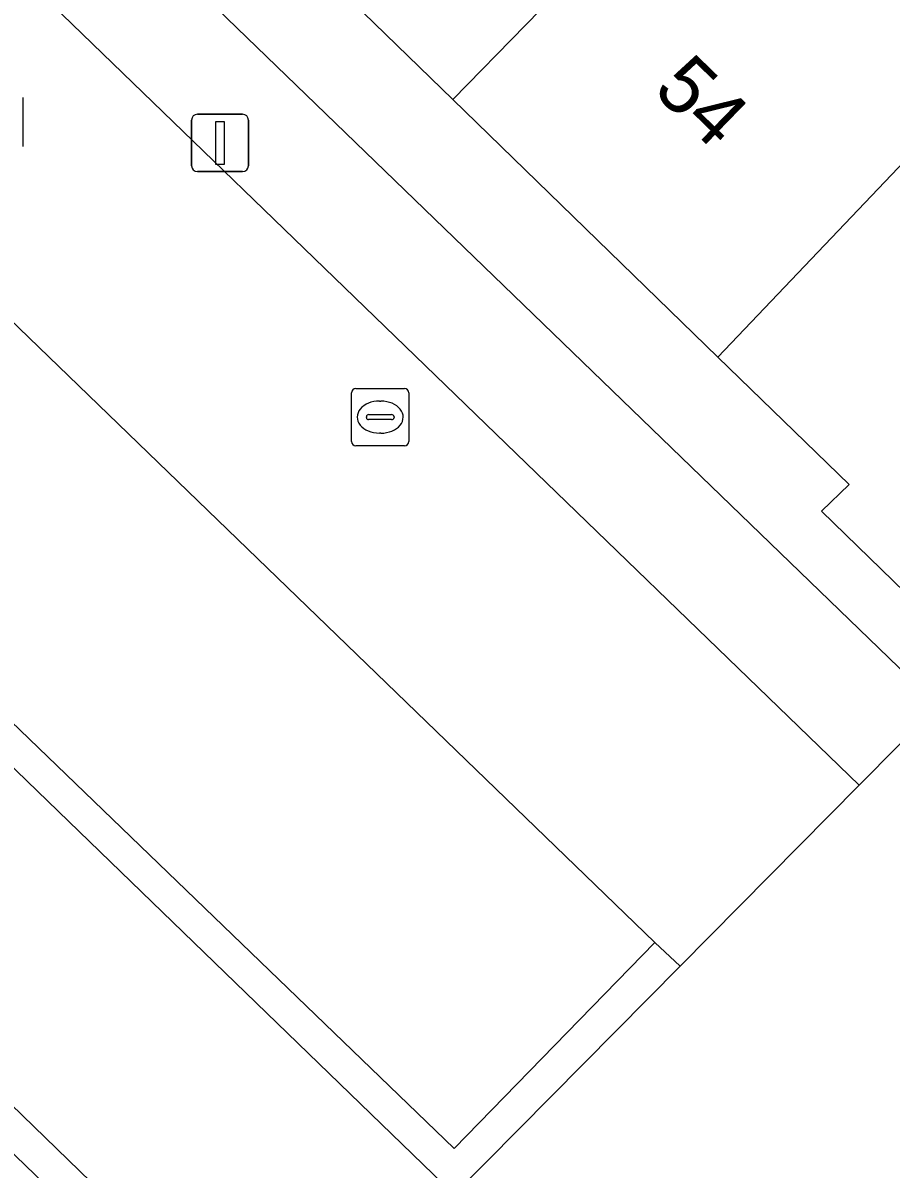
# Model space of a CAD drawing. Extents: x 160349 to 161355, y 381727 to 382854.
# Drawn here: x 160959.8 to 160974.95, y 382715.97 to 382735.96 of the extents above; entities that cross this region are included whole.
import ezdxf

# ---------------------------------------------------------------- set-up
doc = ezdxf.new("R2010")
doc.units = 0
for name, color, linetype in [('IMGEO_Erf', 7, 'Continuous'), ('IMGEO_Groenvoorziening', 7, 'Continuous'), ('IMGEO_Haag', 7, 'Continuous'), ('IMGEO_Kolk', 7, 'Continuous'), ('IMGEO_Lichtmast', 7, 'Continuous'), ('IMGEO_Pand', 7, 'Continuous'), ('IMGEO_Pand_nummerreeks', 7, 'Continuous'), ('IMGEO_Parkeervlak_open', 7, 'Continuous'), ('IMGEO_Rijbaan_lokaal_open', 7, 'Continuous'), ('IMGEO_Rioolput', 7, 'Continuous'), ('IMGEO_Voetpad_open', 7, 'Continuous')]:
    doc.layers.add(name, color=color, linetype=linetype)

msp = doc.modelspace()

# ---------------------------------------------------------------- linework, layer by layer
at = {"layer": 'IMGEO_Erf'}
for points in [[(160961.288, 382738.044), (160975.766, 382724.052), (160978.283, 382721.619), (160989.597, 382733.197), (160989.907, 382732.897), (161000, 382743.372), (161006.387, 382750), (161009.94, 382753.687), (161016.012, 382761.728), (161020.296, 382767.816), (161027.855, 382760.495), (161034.431, 382754.127), (161038.692, 382750), (161038.868, 382749.83), (161037.734, 382748.655), (161039.619, 382746.743), (161042.518, 382749.777), (161042.654, 382750)], [(160966.499, 382750), (160969.629, 382747.531), (160970.114, 382747.067), (160974.942, 382742.446), (160979.497, 382738.086), (160982.027, 382740.73), (160987.257, 382735.724), (160990.714, 382739.336), (160992.507, 382737.62), (160987.773, 382732.716), (160982.794, 382727.571), (160978.322, 382722.986), (160973.735, 382727.444), (160974.214, 382727.907), (160971.925, 382730.13), (160967.297, 382734.623), (160962.603, 382739.182), (160962.486, 382739.295)]]:
    msp.add_lwpolyline(points, dxfattribs=at)
at = {"layer": 'IMGEO_Groenvoorziening'}
for points in [[(160970.822, 382719.92), (160967.322, 382716.326), (160953.773, 382729.376), (160957.295, 382732.983), (160957.071, 382733.252), (160956.872, 382733.445), (160952.947, 382729.427), (160967.322, 382715.524), (160971.268, 382719.504)], [(160964.379, 382712.447), (160949.995, 382726.394), (160946.094, 382722.382), (160946.426, 382722.066), (160946.577, 382721.975), (160950.004, 382725.52), (160963.562, 382712.435), (160960.05, 382708.879), (160960.475, 382708.43)]]:
    msp.add_lwpolyline(points, close=True, dxfattribs=at)
at = {"layer": 'IMGEO_Haag'}
for points in [[(160970.822, 382719.92), (160967.322, 382716.326), (160953.773, 382729.376), (160957.295, 382732.983), (160957.071, 382733.252), (160956.872, 382733.445), (160952.947, 382729.427), (160967.322, 382715.524), (160971.268, 382719.504)], [(160964.379, 382712.447), (160949.995, 382726.394), (160946.094, 382722.382), (160946.426, 382722.066), (160946.577, 382721.975), (160950.004, 382725.52), (160963.562, 382712.435), (160960.05, 382708.879), (160960.475, 382708.43)]]:
    msp.add_lwpolyline(points, close=True, dxfattribs=at)
at = {"layer": 'IMGEO_Kolk'}
for p, q in [((160965.605, 382729.584), (160966.457, 382729.584)), ((160965.53, 382728.658), (160965.53, 382729.51)), ((160966.531, 382729.51), (160966.531, 382728.658)), ((160966.018, 382729.364), (160966.043, 382729.364)), ((160965.789, 382729.078), (160965.789, 382729.09)), ((160966.227, 382729.041), (160965.829, 382729.041)), ((160965.832, 382729.127), (160966.23, 382729.127)), ((160966.273, 382729.09), (160966.273, 382729.078)), ((160966.041, 382728.804), (160966.016, 382728.804)), ((160966.457, 382728.584), (160965.605, 382728.584))]:
    msp.add_line(p, q, dxfattribs=at)
for points in [[(160965.605, 382729.584), (160966.457, 382729.584)], [(160965.53, 382728.658), (160965.53, 382729.51)], [(160966.531, 382729.51), (160966.531, 382728.658)], [(160966.457, 382728.584), (160965.605, 382728.584)]]:
    msp.add_lwpolyline(points, dxfattribs=at)
for centre, radius, start, end in [((160965.607, 382729.508), 0.0765, 91.552, 178.448), ((160965.607, 382729.508), 0.0765, 91.552, 178.448), ((160966.455, 382729.508), 0.0765, 1.552, 88.448), ((160966.455, 382729.508), 0.0765, 1.552, 88.448), ((160965.829, 382729.087), 0.0403, 85.8775, 175.7526), ((160965.826, 382729.077), 0.0366, 178.938, 274.7102), ((160966.23, 382729.084), 0.043, 264.8664, 352.4533), ((160966.234, 382729.089), 0.0386, 1.7309, 96.639), ((160965.607, 382728.66), 0.0765, 181.552, 268.448), ((160965.607, 382728.66), 0.0765, 181.552, 268.448), ((160966.455, 382728.66), 0.0765, 271.552, 358.448), ((160966.455, 382728.66), 0.0765, 271.552, 358.448)]:
    msp.add_arc(centre, radius, start, end, dxfattribs=at)
for centre, major_axis, ratio, start_param, end_param in [((160966.017, 382729.084), (-0.387, 0.002), 0.722429, 4.712389, 7.853982), ((160966.042, 382729.084), (-0.39, 0.002), 0.717154, 1.570796, 4.712389)]:
    msp.add_ellipse(centre, major_axis=major_axis, ratio=ratio, start_param=start_param, end_param=end_param, dxfattribs=at)
at = {"layer": 'IMGEO_Lichtmast'}
for p, q in [((160962.84, 382734.367), (160963.63, 382734.367)), ((160963.63, 382734.367), (160962.84, 382734.367)), ((160962.74, 382733.467), (160962.74, 382734.267)), ((160962.74, 382734.267), (160962.74, 382733.467)), ((160963.73, 382734.267), (160963.73, 382733.467)), ((160963.73, 382733.467), (160963.73, 382734.267)), ((160963.63, 382733.367), (160962.84, 382733.367)), ((160962.84, 382733.367), (160963.63, 382733.367))]:
    msp.add_line(p, q, dxfattribs=at)
msp.add_lwpolyline([(160963.16, 382734.242), (160963.31, 382734.242), (160963.31, 382733.492), (160963.16, 382733.492), (160963.16, 382734.242)], dxfattribs=at)
for centre, start, end in [((160962.84, 382734.267), 90, 180), ((160962.84, 382734.267), 90, 180), ((160963.63, 382734.267), 0, 90), ((160963.63, 382734.267), 360, 90), ((160962.84, 382733.467), 180, 270), ((160962.84, 382733.467), 180, 270), ((160963.63, 382733.467), 270, 0), ((160963.63, 382733.467), 270, 0)]:
    msp.add_arc(centre, 0.1, start, end, dxfattribs=at)
at = {"layer": 'IMGEO_Pand'}
for points in [[(160974.942, 382742.446), (160970.114, 382747.067), (160962.603, 382739.182), (160967.297, 382734.623)], [(160974.942, 382742.446), (160967.297, 382734.623), (160971.925, 382730.13), (160979.497, 382738.086)], [(160979.497, 382738.086), (160971.925, 382730.13), (160974.214, 382727.907), (160973.735, 382727.444), (160978.322, 382722.986), (160982.794, 382727.571), (160981.941, 382728.448), (160986.897, 382733.576), (160987.773, 382732.716), (160992.507, 382737.62), (160990.714, 382739.336), (160987.257, 382735.724), (160982.027, 382740.73)]]:
    msp.add_lwpolyline(points, close=True, dxfattribs=at)
at = {"layer": 'IMGEO_Parkeervlak_open'}
for points in [[(160970.822, 382719.92), (160957.295, 382732.983), (160953.773, 382729.376), (160967.322, 382716.326)], [(160960.05, 382708.879), (160963.562, 382712.435), (160950.004, 382725.52), (160946.577, 382721.975)]]:
    msp.add_lwpolyline(points, close=True, dxfattribs=at)
at = {"layer": 'IMGEO_Rijbaan_lokaal_open'}
msp.add_lwpolyline([(160955.72, 382734.309), (160956.872, 382733.445), (160957.071, 382733.252), (160957.295, 382732.983), (160970.822, 382719.92), (160971.268, 382719.504), (160974.391, 382722.665), (160959.953, 382736.626)], dxfattribs=at)
at = {"layer": 'IMGEO_Rioolput'}
msp.add_line((160959.795, 382734.659), (160959.795, 382733.807), dxfattribs=at)
msp.add_lwpolyline([(160959.795, 382734.659), (160959.795, 382733.807)], dxfattribs=at)
at = {"layer": 'IMGEO_Voetpad_open'}
for points in [[(160959.953, 382736.626), (160974.391, 382722.665), (160975.766, 382724.052), (160961.288, 382738.044)], [(160945.733, 382723.899), (160945.196, 382723.477), (160946.094, 382722.382), (160949.995, 382726.394), (160964.379, 382712.447), (160967.322, 382715.524), (160952.947, 382729.427)], [(160975.766, 382724.052), (160974.391, 382722.665), (160971.268, 382719.504), (160967.322, 382715.524), (160964.379, 382712.447), (160960.475, 382708.43), (160957.406, 382705.247), (160955.975, 382703.882), (160955.996, 382703.862), (160958.611, 382701.338), (160958.782, 382701.173), (160958.909, 382701.05), (160951.13, 382692.974)]]:
    msp.add_lwpolyline(points, dxfattribs=at)

# ---------------------------------------------------------------- texts
at = {"layer": 'IMGEO_Pand_nummerreeks'}
msp.add_text('54', height=1, rotation=315.8427, dxfattribs=at).set_placement((160970.77, 382734.764))

doc.saveas('drawing.dxf')
